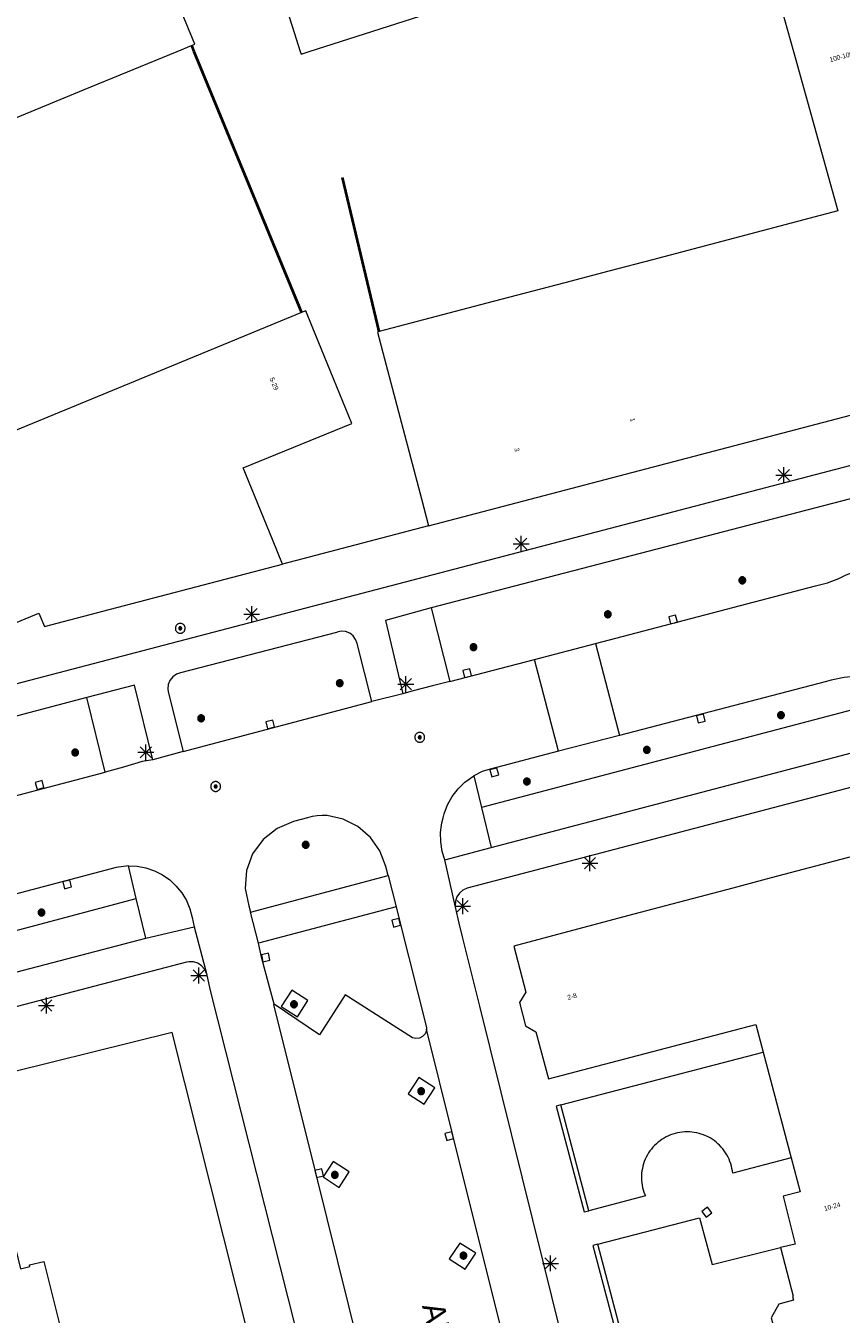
# Model space of a CAD drawing. Header units: metres. Extents: x 135779 to 137489, y 452643 to 455118.
# Tile 373 of 489: x 136618 to 136670, y 454920 to 455002. Entities that reach past the tile are written whole.
import ezdxf
from ezdxf.enums import TextEntityAlignment as Align

# ---------------------------------------------------------------- set-up
doc = ezdxf.new("R2010")
doc.units = ezdxf.units.M
doc.linetypes.add('DGN_Style_4', pattern=[89.853097, 44.898487, -22.449243, 0.056123, -22.449243])
for name, color, linetype, lineweight in [('KTop_BTD_Groenvoorziening_heesters', 62, 'Continuous', 13), ('KTop_NAR_Huisnummer (t)', 7, 'Continuous', 13), ('KTop_NAR_Huisnummer tijdelijk (t)', 7, 'Continuous', 13), ('KTop_ORL_Weg_Straatnaam (t)', 7, 'Continuous', 13), ('KTop_PAL_Lichtmast', 40, 'Continuous', 13), ('KTop_PND_Grondvlaksituatie van BAG-pand [tachy]', 1, 'Continuous', 13), ('KTop_PUT_Inspectie- of rioolput', 15, 'Continuous', 13), ('KTop_PUT_Kolk', 15, 'Continuous', 13), ('KTop_SHD_Hek (l)', 15, 'DGN_Style_4', 40), ('KTop_SHD_Muur', 15, 'Continuous', 13), ('KTop_VGO_Boom', 92, 'Continuous', 13), ('KTop_WGD_Fietspad', 40, 'Continuous', 13), ('KTop_WGD_Parkeervlak', 251, 'Continuous', 13), ('KTop_WGD_Rijbaan_Lokale weg', 251, 'Continuous', 13), ('KTop_WGD_Rijbaan_Lokale weg_verkeersdrempel', 40, 'Continuous', 13), ('KTop_WGD_Voetpad', 251, 'Continuous', 13)]:
    doc.layers.add(name, color=color, linetype=linetype, lineweight=lineweight)
doc.styles.add('Style-ROVU', font='ROVU.shx')
doc.styles.add('Style-ROVUCURSIEF', font='ROVUCURSIEF.shx')

# ---------------------------------------------------------------- blocks, each defined once
blk = doc.blocks.new('PAL_Lichtmast')
at = {"layer": 'KTop_PAL_Lichtmast'}
for p, q in [((-0.354, -0.354), (0.354, 0.354)), ((0.354, -0.354), (-0.354, 0.354)), ((0, -0.5), (0, 0.5)), ((-0.5, 0), (0.5, 0))]:
    blk.add_line(p, q, dxfattribs=at)
blk = doc.blocks.new('PUT_Kolk')
at = {"layer": 'KTop_PUT_Kolk', "flags": 128}
blk.add_lwpolyline([(0.225, -0.225), (0.225, 0.225), (-0.225, 0.225), (-0.225, -0.225), (0.225, -0.225)], dxfattribs=at)
blk = doc.blocks.new('PUT_Inspectie-_of_rioolput')
at = {"layer": 'KTop_PUT_Inspectie- of rioolput', "flags": 128}
for points in [[(0.31, 0), (0.308, 0.032), (0.303, 0.064), (0.294, 0.095), (0.283, 0.126), (0.268, 0.155), (0.25, 0.182), (0.23, 0.207), (0.207, 0.23), (0.182, 0.25), (0.154, 0.268), (0.126, 0.283), (0.095, 0.294), (0.064, 0.303), (0.032, 0.308), (0, 0.309), (-0.032, 0.308), (-0.064, 0.303), (-0.096, 0.294), (-0.126, 0.283), (-0.155, 0.268), (-0.182, 0.25), (-0.207, 0.23), (-0.23, 0.207), (-0.25, 0.182), (-0.268, 0.154), (-0.283, 0.126), (-0.294, 0.095), (-0.303, 0.064), (-0.308, 0.032), (-0.309, 0), (-0.308, -0.032), (-0.303, -0.064), (-0.294, -0.096), (-0.283, -0.126), (-0.268, -0.155), (-0.25, -0.182), (-0.23, -0.207), (-0.207, -0.23), (-0.182, -0.25), (-0.155, -0.268), (-0.126, -0.283), (-0.096, -0.294), (-0.064, -0.303), (-0.032, -0.308), (0, -0.309), (0.032, -0.308), (0.064, -0.303), (0.095, -0.294), (0.126, -0.283), (0.155, -0.268), (0.182, -0.25), (0.207, -0.23), (0.23, -0.207), (0.25, -0.182), (0.268, -0.155), (0.283, -0.126), (0.294, -0.096), (0.303, -0.064), (0.308, -0.032), (0.31, 0)], [(0.095, 0), (0.094, 0.009), (0.092, 0.019), (0.09, 0.029), (0.086, 0.038), (0.082, 0.047), (0.076, 0.055), (0.07, 0.063), (0.063, 0.07), (0.055, 0.076), (0.047, 0.082), (0.038, 0.086), (0.029, 0.09), (0.019, 0.092), (0.009, 0.094), (0, 0.094), (-0.01, 0.094), (-0.02, 0.092), (-0.029, 0.09), (-0.039, 0.086), (-0.048, 0.082), (-0.056, 0.076), (-0.064, 0.07), (-0.071, 0.063), (-0.077, 0.055), (-0.082, 0.047), (-0.087, 0.038), (-0.09, 0.029), (-0.093, 0.019), (-0.094, 0.009), (-0.095, 0), (-0.094, -0.01), (-0.093, -0.02), (-0.09, -0.029), (-0.087, -0.039), (-0.082, -0.048), (-0.077, -0.056), (-0.071, -0.064), (-0.064, -0.071), (-0.056, -0.077), (-0.047, -0.082), (-0.039, -0.087), (-0.029, -0.09), (-0.02, -0.093), (-0.01, -0.094), (0, -0.095), (0.009, -0.094), (0.019, -0.093), (0.029, -0.09), (0.038, -0.087), (0.047, -0.082), (0.055, -0.077), (0.063, -0.071), (0.07, -0.064), (0.076, -0.056), (0.082, -0.047), (0.086, -0.039), (0.09, -0.029), (0.092, -0.02), (0.094, -0.01), (0.095, 0)], [(0.035, 0), (0.034, 0.003), (0.034, 0.007), (0.033, 0.01), (0.031, 0.014), (0.03, 0.017), (0.028, 0.02), (0.026, 0.023), (0.023, 0.026), (0.02, 0.028), (0.017, 0.03), (0.014, 0.031), (0.01, 0.033), (0.007, 0.034), (0.003, 0.034), (0, 0.034), (-0.004, 0.034), (-0.007, 0.034), (-0.011, 0.033), (-0.014, 0.031), (-0.018, 0.03), (-0.021, 0.028), (-0.023, 0.026), (-0.026, 0.023), (-0.028, 0.02), (-0.03, 0.017), (-0.032, 0.014), (-0.033, 0.01), (-0.034, 0.007), (-0.035, 0.003), (-0.035, 0), (-0.035, -0.004), (-0.034, -0.007), (-0.033, -0.011), (-0.032, -0.014), (-0.03, -0.018), (-0.028, -0.021), (-0.026, -0.023), (-0.023, -0.026), (-0.021, -0.028), (-0.017, -0.03), (-0.014, -0.032), (-0.011, -0.033), (-0.007, -0.034), (-0.004, -0.035), (0, -0.035), (0.003, -0.035), (0.007, -0.034), (0.01, -0.033), (0.014, -0.032), (0.017, -0.03), (0.02, -0.028), (0.023, -0.026), (0.026, -0.023), (0.028, -0.021), (0.03, -0.017), (0.031, -0.014), (0.033, -0.011), (0.034, -0.007), (0.034, -0.004), (0.035, 0)], [(0.01, 0.02), (0.007, 0.02), (0.005, 0.021), (0.003, 0.022), (0.001, 0.022), (-0.001, 0.022), (-0.004, 0.022), (-0.006, 0.021), (-0.008, 0.02), (-0.01, 0.019), (-0.012, 0.018), (-0.014, 0.017), (-0.016, 0.015), (-0.017, 0.013), (-0.019, 0.012), (-0.02, 0.009), (-0.021, 0.007), (-0.022, 0.005), (-0.022, 0.003), (-0.022, 0.001), (-0.022, -0.001), (-0.022, -0.004), (-0.022, -0.006), (-0.021, -0.008), (-0.02, -0.01), (-0.019, -0.012), (-0.017, -0.014), (-0.016, -0.016), (-0.014, -0.017), (-0.012, -0.019), (-0.01, -0.02), (-0.008, -0.021), (-0.006, -0.022), (-0.003, -0.022), (-0.001, -0.022), (0.001, -0.022), (0.003, -0.022), (0.005, -0.022), (0.008, -0.021), (0.01, -0.02), (0.012, -0.019), (0.014, -0.017), (0.015, -0.016), (0.017, -0.014), (0.018, -0.012), (0.02, -0.01), (0.02, -0.008), (0.021, -0.006), (0.022, -0.003), (0.022, -0.001), (0.022, 0.001), (0.022, 0.003), (0.021, 0.005), (0.02, 0.008), (0.019, 0.01), (0.018, 0.012), (0.017, 0.014), (0.015, 0.015), (0.013, 0.017), (0.012, 0.018), (0.01, 0.02)]]:
    blk.add_lwpolyline(points, dxfattribs=at)
blk = doc.blocks.new('VGO_Boom')
at = {"layer": 'KTop_VGO_Boom', "flags": 128}
for points in [[(0.215, 0), (0.214, 0.022), (0.21, 0.045), (0.204, 0.066), (0.196, 0.087), (0.186, 0.108), (0.174, 0.126), (0.16, 0.144), (0.144, 0.16), (0.126, 0.174), (0.107, 0.186), (0.087, 0.196), (0.066, 0.204), (0.045, 0.21), (0.022, 0.214), (-0.001, 0.215), (-0.023, 0.214), (-0.045, 0.21), (-0.067, 0.204), (-0.088, 0.196), (-0.108, 0.186), (-0.127, 0.174), (-0.144, 0.16), (-0.16, 0.144), (-0.174, 0.126), (-0.187, 0.107), (-0.197, 0.087), (-0.205, 0.066), (-0.211, 0.045), (-0.214, 0.022), (-0.215, -0.001), (-0.214, -0.023), (-0.211, -0.045), (-0.205, -0.067), (-0.197, -0.088), (-0.187, -0.108), (-0.174, -0.127), (-0.16, -0.144), (-0.144, -0.16), (-0.127, -0.174), (-0.108, -0.187), (-0.088, -0.197), (-0.067, -0.205), (-0.045, -0.211), (-0.023, -0.214), (0, -0.215), (0.022, -0.214), (0.045, -0.211), (0.066, -0.205), (0.087, -0.197), (0.108, -0.187), (0.126, -0.174), (0.144, -0.16), (0.16, -0.144), (0.174, -0.127), (0.186, -0.108), (0.196, -0.088), (0.204, -0.067), (0.21, -0.045), (0.214, -0.023), (0.215, -0.001)], [(0.155, 0), (0.154, 0.016), (0.152, 0.032), (0.147, 0.048), (0.142, 0.063), (0.134, 0.078), (0.125, 0.091), (0.115, 0.104), (0.104, 0.115), (0.091, 0.125), (0.077, 0.134), (0.063, 0.142), (0.048, 0.147), (0.032, 0.152), (0.016, 0.154), (-0.001, 0.155), (-0.017, 0.154), (-0.033, 0.152), (-0.048, 0.147), (-0.064, 0.142), (-0.078, 0.134), (-0.092, 0.125), (-0.104, 0.115), (-0.116, 0.104), (-0.126, 0.091), (-0.135, 0.077), (-0.142, 0.063), (-0.148, 0.048), (-0.152, 0.032), (-0.155, 0.016), (-0.155, -0.001), (-0.155, -0.017), (-0.152, -0.033), (-0.148, -0.048), (-0.142, -0.064), (-0.135, -0.078), (-0.126, -0.092), (-0.116, -0.104), (-0.104, -0.116), (-0.092, -0.126), (-0.078, -0.135), (-0.064, -0.142), (-0.048, -0.148), (-0.033, -0.152), (-0.017, -0.155), (0, -0.155), (0.016, -0.155), (0.032, -0.152), (0.048, -0.148), (0.063, -0.142), (0.078, -0.135), (0.091, -0.126), (0.104, -0.116), (0.115, -0.104), (0.125, -0.092), (0.134, -0.078), (0.142, -0.064), (0.147, -0.048), (0.152, -0.033), (0.154, -0.017), (0.155, -0.001)], [(0.095, 0), (0.094, 0.01), (0.093, 0.02), (0.09, 0.029), (0.087, 0.039), (0.082, 0.048), (0.077, 0.056), (0.071, 0.064), (0.064, 0.071), (0.056, 0.077), (0.047, 0.082), (0.039, 0.087), (0.029, 0.09), (0.02, 0.093), (0.01, 0.094), (-0.001, 0.095), (-0.01, 0.094), (-0.02, 0.093), (-0.03, 0.09), (-0.039, 0.087), (-0.048, 0.082), (-0.056, 0.077), (-0.064, 0.071), (-0.071, 0.064), (-0.077, 0.056), (-0.083, 0.047), (-0.087, 0.039), (-0.091, 0.029), (-0.093, 0.02), (-0.095, 0.01), (-0.095, -0.001), (-0.095, -0.01), (-0.093, -0.02), (-0.091, -0.03), (-0.087, -0.039), (-0.083, -0.048), (-0.077, -0.056), (-0.071, -0.064), (-0.064, -0.071), (-0.056, -0.077), (-0.048, -0.083), (-0.039, -0.087), (-0.03, -0.091), (-0.02, -0.093), (-0.01, -0.095), (0, -0.095), (0.01, -0.095), (0.02, -0.093), (0.029, -0.091), (0.039, -0.087), (0.048, -0.083), (0.056, -0.077), (0.064, -0.071), (0.071, -0.064), (0.077, -0.056), (0.082, -0.048), (0.087, -0.039), (0.09, -0.03), (0.093, -0.02), (0.094, -0.01), (0.095, -0.001)], [(0.035, 0), (0.035, 0.004), (0.034, 0.007), (0.033, 0.011), (0.032, 0.014), (0.03, 0.018), (0.028, 0.021), (0.026, 0.023), (0.023, 0.026), (0.021, 0.028), (0.017, 0.03), (0.014, 0.032), (0.011, 0.033), (0.007, 0.034), (0.004, 0.035), (-0.001, 0.035), (-0.004, 0.035), (-0.008, 0.034), (-0.011, 0.033), (-0.015, 0.032), (-0.018, 0.03), (-0.021, 0.028), (-0.024, 0.026), (-0.027, 0.023), (-0.029, 0.021), (-0.031, 0.017), (-0.032, 0.014), (-0.034, 0.011), (-0.035, 0.007), (-0.035, 0.004), (-0.035, -0.001), (-0.035, -0.004), (-0.035, -0.008), (-0.034, -0.011), (-0.032, -0.015), (-0.031, -0.018), (-0.029, -0.021), (-0.027, -0.024), (-0.024, -0.027), (-0.021, -0.029), (-0.018, -0.031), (-0.015, -0.032), (-0.011, -0.034), (-0.008, -0.035), (-0.004, -0.035), (0, -0.035), (0.004, -0.035), (0.007, -0.035), (0.011, -0.034), (0.014, -0.032), (0.018, -0.031), (0.021, -0.029), (0.023, -0.027), (0.026, -0.024), (0.028, -0.021), (0.03, -0.018), (0.032, -0.015), (0.033, -0.011), (0.034, -0.008), (0.035, -0.004), (0.035, 0)]]:
    blk.add_lwpolyline(points, dxfattribs=at)

msp = doc.modelspace()

# ---------------------------------------------------------------- linework, layer by layer
at = {"layer": 'KTop_BTD_Groenvoorziening_heesters', "flags": 128}
for points in [[(136675.216, 454959.743), (136647.151, 454952.35)], [(136598.609, 454939.478), (136625.415, 454946.62)]]:
    msp.add_lwpolyline(points, dxfattribs=at)
at = {"layer": 'KTop_PND_Grondvlaksituatie van BAG-pand [tachy]', "flags": 128}
for points in [[(136634.627, 454967.687), (136633.994, 454969.236), (136632.149, 454973.751), (136638.989, 454976.549), (136637.853, 454979.332), (136636.495, 454982.659), (136636.089, 454983.655), (136635.816, 454983.543), (136626.3, 454979.621), (136615.146, 454975.023), (136614.631, 454976.277), (136608.222, 454991.883), (136615.111, 454994.713), (136622.099, 454997.584), (136627.981, 455000), (136628.884, 455000.371), (136629.11, 455000.464), (136626.569, 455006.63), (136625.668, 455008.815)], [(136632.935, 455008.719), (136635.227, 455001.592), (136635.738, 455000), (136635.791, 454999.837), (136636.299, 455000), (136664.242, 455008.96), (136665.865, 455003.378), (136666.803, 455000), (136669.236, 454991.242), (136669.596, 454989.948), (136657.92, 454986.876), (136655.174, 454986.153), (136652.405, 454985.424), (136647.894, 454984.237), (136640.699, 454982.343), (136640.608, 454982.319), (136641.051, 454980.636), (136643.376, 454971.799), (136643.822, 454970.104)], [(136603.522, 454978.325), (136604.831, 454975.139), (136599.289, 454972.863), (136604.645, 454959.827), (136616.96, 454963.06), (136616.777, 454963.577), (136619.281, 454964.601), (136619.635, 454963.76), (136623.304, 454964.725), (136634.627, 454967.687)], [(136643.822, 454970.104), (136651.102, 454972.015), (136658.383, 454973.926), (136672.944, 454977.749)], [(136685.87, 454954.08), (136681, 454952.81), (136681.23, 454952.1), (136681.028, 454952.047), (136678.632, 454951.413), (136674.974, 454950.445), (136672.575, 454949.81), (136665.4, 454947.912), (136662.989, 454947.274), (136658.742, 454946.15), (136656.342, 454945.515), (136649.18, 454943.62), (136649.94, 454940.71), (136649.54, 454940.06), (136649.93, 454938.6), (136650.58, 454938.21), (136651.37, 454935.26), (136664.43, 454938.68), (136664.89, 454936.93)], [(136633.31, 454915.72), (136627.68, 454938.17), (136615.13, 454935.06), (136615.14, 454935.02)], [(136664.89, 454936.93), (136666.653, 454930.283)], [(136666.653, 454930.283), (136667.22, 454928.14), (136666.14, 454927.85), (136666.9, 454924.83), (136665.98, 454924.62)], [(136616.89, 454919.21), (136616.605, 454920.437), (136615.495, 454925.218), (136617.526, 454925.71), (136618.128, 454923.284), (136618.711, 454923.425), (136618.687, 454923.522), (136619.59, 454923.74), (136621.83, 454914.75)], [(136665.98, 454924.62), (136666.78, 454921.55), (136666.73, 454921.54), (136666.79, 454921.3), (136665.87, 454921.04), (136665.39, 454920.19), (136666.88, 454914.7), (136667.69, 454914.19), (136668.65, 454914.42), (136669.52, 454911.13)]]:
    msp.add_lwpolyline(points, dxfattribs=at)
at = {"layer": 'KTop_SHD_Hek (l)', "flags": 128}
for points in [[(136628.884, 455000.371), (136629.037, 455000)], [(136629.037, 455000), (136635.816, 454983.543)], [(136640.699, 454982.343), (136638.404, 454992.063)]]:
    msp.add_lwpolyline(points, dxfattribs=at)
at = {"layer": 'KTop_SHD_Muur', "flags": 128}
for points in [[(136652.155, 454933.612), (136651.845, 454933.531), (136653.61, 454926.862), (136653.92, 454926.943)], [(136653.92, 454926.943), (136652.155, 454933.612)], [(136654.47, 454924.83), (136654.16, 454924.75), (136659.38, 454905), (136659.69, 454905.081)], [(136659.69, 454905.081), (136654.47, 454924.83)]]:
    msp.add_lwpolyline(points, dxfattribs=at)
at = {"layer": 'KTop_WGD_Fietspad', "flags": 128}
for points in [[(136599.004, 454956.424), (136599.318, 454956.146), (136599.679, 454955.932), (136600.073, 454955.791), (136600.488, 454955.727), (136600.906, 454955.743), (136601.136, 454955.787), (136605.775, 454957.002), (136686.862, 454978.236), (136687.911, 454978.577), (136688.35, 454978.731), (136688.69, 454978.92), (136688.758, 454978.958), (136689.121, 454979.252), (136689.43, 454979.603), (136689.674, 454980.001), (136689.846, 454980.435), (136689.942, 454980.893), (136689.959, 454981.36), (136689.897, 454981.823)], [(136687.078, 454976.103), (136677.66, 454973.703), (136643.992, 454964.938)], [(136643.992, 454964.938), (136641.101, 454964.133), (136642.203, 454959.511)], [(136640.246, 454959.034), (136639.317, 454962.692), (136639.228, 454962.951), (136639.068, 454963.174), (136638.851, 454963.342), (136638.595, 454963.44), (136638.322, 454963.461), (136638.054, 454963.402), (136638.015, 454963.386), (136628.202, 454960.841), (136627.936, 454960.748), (136627.706, 454960.585), (136627.532, 454960.364), (136627.426, 454960.103), (136627.397, 454959.822), (136627.422, 454959.637), (136628.37, 454955.885)], [(136626.455, 454955.35), (136625.303, 454960.063), (136622.292, 454959.282)], [(136622.292, 454959.282), (136598.623, 454953.021)], [(136696.264, 454958.058), (136696.256, 454958.074), (136695.96, 454958.481), (136695.604, 454958.836), (136695.197, 454959.131), (136694.747, 454959.357), (136694.268, 454959.509), (136693.771, 454959.584), (136693.268, 454959.578), (136692.772, 454959.494), (136691.67, 454959.188), (136690.307, 454958.804), (136673.438, 454954.408), (136649.301, 454948.057), (136646.247, 454947.262), (136645.984, 454947.146), (136645.763, 454946.962), (136645.601, 454946.725), (136645.51, 454946.452), (136645.497, 454946.164), (136645.511, 454946.069)], [(136647.756, 454949.825), (136670.139, 454955.719), (136673.989, 454956.755), (136674.914, 454957.075), (136675.935, 454957.586)], [(136644.835, 454949.048), (136647.756, 454949.825)], [(136632.61, 454945.76), (136641.27, 454948.06)], [(136641.769, 454946.092), (136633.11, 454943.81)], [(136626.018, 454944.117), (136629.056, 454944.835)], [(136598.609, 454939.478), (136599.133, 454938.312), (136600.644, 454937.488), (136626.018, 454944.117)], [(136629.844, 454941.888), (136629.72, 454942.152), (136629.53, 454942.373), (136629.287, 454942.534), (136629.009, 454942.624), (136628.717, 454942.635), (136628.565, 454942.609), (136599.692, 454935.05), (136599.418, 454935.03), (136599.15, 454935.089), (136598.909, 454935.223), (136598.717, 454935.419), (136598.59, 454935.663), (136598.069, 454936.836)]]:
    msp.add_lwpolyline(points, dxfattribs=at)
at = {"layer": 'KTop_WGD_Parkeervlak', "flags": 128}
for points in [[(136643.55, 454933.66), (136644.21, 454934.68), (136643.2, 454935.33), (136642.54, 454934.31), (136643.55, 454933.66)], [(136637.18, 454929.07), (136638.18, 454928.41), (136638.82, 454929.39), (136637.82, 454930.05), (136637.18, 454929.07)], [(136646.12, 454923.26), (136646.79, 454924.26), (136645.79, 454924.9), (136645.12, 454923.9), (136646.12, 454923.26)]]:
    msp.add_lwpolyline(points, dxfattribs=at)
at = {"layer": 'KTop_WGD_Rijbaan_Lokale weg', "flags": 128}
for points in [[(136654.323, 454962.687), (136668.196, 454966.323), (136668.937, 454966.519), (136669.655, 454966.79), (136670.119, 454967.014), (136676.838, 454969.565)], [(136654.323, 454962.687), (136655.84, 454956.899)], [(136645.155, 454960.284), (136650.487, 454961.681)], [(136652.003, 454955.898), (136650.487, 454961.681)], [(136678.681, 454961.846), (136670.818, 454960.635), (136669.984, 454960.546), (136669.162, 454960.378), (136668.802, 454960.278), (136655.84, 454956.899)], [(136645.155, 454960.284), (136644.064, 454960.015), (136642.847, 454959.698), (136642.203, 454959.511)], [(136642.203, 454959.511), (136640.246, 454959.034)], [(136628.37, 454955.885), (136640.246, 454959.034)], [(136626.455, 454955.35), (136625.79, 454955.246), (136624.601, 454954.885), (136623.445, 454954.575)], [(136628.37, 454955.885), (136626.455, 454955.35)], [(136652.003, 454955.898), (136647.691, 454954.774), (136647.185, 454954.612), (136646.672, 454954.352)], [(136614.119, 454952.116), (136623.445, 454954.575)], [(136644.835, 454949.048), (136644.679, 454949.588), (136644.589, 454950.182), (136644.578, 454950.783), (136644.646, 454951.379), (136644.73, 454951.709), (136644.794, 454951.962), (136645.017, 454952.52), (136645.313, 454953.043), (136645.675, 454953.522), (136646.097, 454953.949), (136646.672, 454954.352)], [(136641.27, 454948.06), (136641.122, 454948.641), (136640.752, 454949.615), (136640.156, 454950.468), (136639.369, 454951.151), (136638.44, 454951.62), (136637.424, 454951.848), (136637.114, 454951.845), (136636.805, 454951.822), (136636.498, 454951.778), (136636.197, 454951.71), (136635.321, 454951.464), (136634.28, 454951.037), (136633.396, 454950.341), (136632.736, 454949.43), (136632.349, 454948.374), (136632.266, 454947.252), (136632.493, 454946.15), (136632.61, 454945.76)], [(136624.921, 454948.669), (136624.145, 454948.562), (136615.644, 454946.331)], [(136624.921, 454948.669), (136625.468, 454948.646), (136626.021, 454948.543), (136626.554, 454948.364), (136627.057, 454948.111), (136627.518, 454947.789), (136627.93, 454947.405), (136628.014, 454947.3), (136628.282, 454946.967), (136628.569, 454946.483), (136628.785, 454945.963), (136628.925, 454945.418), (136629.056, 454944.835)], [(136645.511, 454946.069), (136644.835, 454949.048)], [(136641.27, 454948.06), (136641.769, 454946.092)], [(136633.11, 454943.81), (136632.61, 454945.76)], [(136641.769, 454946.092), (136642.02, 454945.15), (136643.69, 454938.49), (136643.689, 454938.373)], [(136678.06, 454814.93), (136668.61, 454852.89), (136661.723, 454880.565), (136661.58, 454881.14), (136651.05, 454923.66), (136647.038, 454939.833), (136645.981, 454944.124), (136645.742, 454945.061), (136645.511, 454946.069)], [(136629.056, 454944.835), (136629.844, 454941.888)], [(136634.09, 454939.95), (136633.32, 454942.84), (136633.11, 454943.81)], [(136629.844, 454941.888), (136630.055, 454940.912), (136635.43, 454919.53)], [(136634.09, 454939.95), (136634.045, 454939.938), (136636.71, 454929.25), (136640.14, 454915.44), (136644.458, 454898.198), (136644.548, 454897.758), (136647.076, 454887.776)], [(136657.533, 454882.443), (136656.833, 454885.328), (136656.719, 454885.764), (136653.1, 454900.48), (136648.93, 454917.32), (136645.34, 454931.7), (136643.689, 454938.373)]]:
    msp.add_lwpolyline(points, dxfattribs=at)
at = {"layer": 'KTop_WGD_Rijbaan_Lokale weg_verkeersdrempel', "flags": 128}
for points in [[(136650.487, 454961.681), (136654.323, 454962.687)], [(136655.84, 454956.899), (136652.003, 454955.898)]]:
    msp.add_lwpolyline(points, dxfattribs=at)
at = {"layer": 'KTop_WGD_Voetpad', "flags": 128}
for points in [[(136643.822, 454970.104), (136634.627, 454967.687)], [(136643.992, 454964.938), (136645.155, 454960.284)], [(136623.445, 454954.575), (136622.292, 454959.282)], [(136646.672, 454954.352), (136647.151, 454952.35)], [(136647.151, 454952.35), (136647.756, 454949.825)], [(136625.415, 454946.62), (136624.921, 454948.669)], [(136626.018, 454944.117), (136625.415, 454946.62)], [(136643.689, 454938.373), (136643.68, 454938.306), (136643.596, 454938.096), (136643.446, 454937.927), (136643.246, 454937.82), (136643.022, 454937.79), (136642.801, 454937.838), (136638.57, 454940.54), (136636.95, 454938.02), (136634.09, 454939.95)], [(136635.56, 454939.16), (136636.22, 454940.18), (136635.2, 454940.84), (136634.54, 454939.82), (136635.56, 454939.16)], [(136652.155, 454933.612), (136664.89, 454936.93)], [(136666.653, 454930.283), (136662.97, 454929.31), (136662.951, 454929.461), (136662.925, 454929.61), (136662.891, 454929.758), (136662.849, 454929.904), (136662.799, 454930.047), (136662.742, 454930.188), (136662.677, 454930.325), (136662.606, 454930.459), (136662.527, 454930.589), (136662.442, 454930.714), (136662.35, 454930.835), (136662.252, 454930.951), (136662.148, 454931.061), (136662.038, 454931.166), (136661.923, 454931.265), (136661.803, 454931.358), (136661.678, 454931.444), (136661.549, 454931.524), (136661.416, 454931.597), (136661.279, 454931.662), (136661.139, 454931.72), (136660.996, 454931.771), (136660.85, 454931.814), (136660.703, 454931.85), (136660.554, 454931.877), (136660.403, 454931.897), (136660.252, 454931.909), (136660.1, 454931.913), (136659.948, 454931.909), (136659.797, 454931.896), (136659.647, 454931.876), (136659.498, 454931.848), (136659.35, 454931.812), (136659.205, 454931.769), (136659.062, 454931.718), (136658.922, 454931.659), (136658.785, 454931.593), (136658.652, 454931.52), (136658.523, 454931.44), (136658.399, 454931.353), (136658.279, 454931.26), (136658.164, 454931.161), (136658.054, 454931.056), (136657.951, 454930.945), (136657.853, 454930.829), (136657.762, 454930.708), (136657.677, 454930.582), (136657.598, 454930.452), (136657.527, 454930.318), (136657.463, 454930.181), (136657.406, 454930.04), (136657.357, 454929.896), (136657.315, 454929.75), (136657.281, 454929.602), (136657.255, 454929.453), (136657.237, 454929.302), (136657.227, 454929.151), (136657.225, 454928.999), (136657.231, 454928.847), (136657.244, 454928.696), (136657.266, 454928.546), (136657.296, 454928.397), (136657.333, 454928.25), (136657.378, 454928.105), (136657.431, 454927.963), (136657.47, 454927.87), (136653.92, 454926.943)], [(136654.47, 454924.83), (136660.88, 454926.49), (136661.67, 454923.54), (136665.98, 454924.62)]]:
    msp.add_lwpolyline(points, dxfattribs=at)

# ---------------------------------------------------------------- block references
at = {"layer": 'KTop_PAL_Lichtmast'}
for p in [(136666.187, 454973.307), (136649.652, 454968.977), (136632.68, 454964.543), (136642.386, 454960.127), (136626.014, 454955.832), (136653.983, 454948.847), (136645.967, 454946.137), (136629.357, 454941.764), (136619.751, 454939.875), (136651.491, 454923.62)]:
    msp.add_blockref('PAL_Lichtmast', p, dxfattribs=at)
at = {"layer": 'KTop_PUT_Inspectie- of rioolput'}
for p, rotation in [((136628.182, 454963.647), 284.6743621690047), ((136643.264, 454956.774), 106.191853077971), ((136630.41, 454953.677), 104.850611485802)]:
    msp.add_blockref('PUT_Inspectie-_of_rioolput', p, dxfattribs=dict(at, rotation=rotation))
at = {"layer": 'KTop_PUT_Kolk'}
for p, rotation in [((136659.217, 454964.204), 284.6864230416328), ((136646.251, 454960.819), 284.6816603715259), ((136633.845, 454957.589), 284.8506114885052), ((136660.964, 454957.963), 104.6109767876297), ((136647.962, 454954.568), 104.6100553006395), ((136619.322, 454953.772), 284.77107849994), ((136621.058, 454947.507), 104.7050723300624), ((136641.779, 454945.088), 14.92005948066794), ((136633.563, 454942.899), 192.2157191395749), ((136645.123, 454931.646), 13.9741005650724), ((136636.93, 454929.306), 194.0009200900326), ((136661.35, 454926.852), 217.6039234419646)]:
    msp.add_blockref('PUT_Kolk', p, dxfattribs=dict(at, rotation=rotation))
at = {"layer": 'KTop_VGO_Boom'}
for p in [(136663.577, 454966.671), (136655.107, 454964.53), (136646.649, 454962.46), (136638.225, 454960.188), (136666.011, 454958.17), (136629.496, 454957.974), (136621.564, 454955.817), (136657.565, 454955.984), (136650.013, 454953.995), (136636.083, 454950.004), (136619.447, 454945.732), (136635.344, 454939.949), (136643.354, 454934.469), (136637.914, 454929.199), (136646.014, 454924.109)]:
    msp.add_blockref('VGO_Boom', p, dxfattribs=at)

# ---------------------------------------------------------------- texts
at = {"layer": 'KTop_NAR_Huisnummer (t)', "style": 'Style-ROVU'}
for s, rotation, p in [('100-100G/B', 15.5, (136671.229, 455000.066)), ('5-29', 292.3, (136634.25, 454978.674)), ('1', 284.7, (136656.704, 454976.678)), ('3', 284.7, (136649.415, 454974.798))]:
    msp.add_text(s, height=0.3, rotation=rotation, dxfattribs=at).set_placement(p, align=Align.MIDDLE_RIGHT)
at = {"layer": 'KTop_NAR_Huisnummer tijdelijk (t)', "style": 'Style-ROVUCURSIEF'}
for s, p in [('2-8', (136652.563, 454940.369)), ('10-24', (136668.726, 454927.065))]:
    msp.add_text(s, height=0.3, rotation=15, dxfattribs=at).set_placement(p, align=Align.MIDDLE_LEFT)
at = {"layer": 'KTop_ORL_Weg_Straatnaam (t)', "style": 'Style-ROVU'}
msp.add_text('ARTHUR VAN SCHENDELSTRAAT', height=1.4, rotation=283.95282, dxfattribs=at).set_placement((136643.399, 454920.944))

doc.saveas('drawing.dxf')
